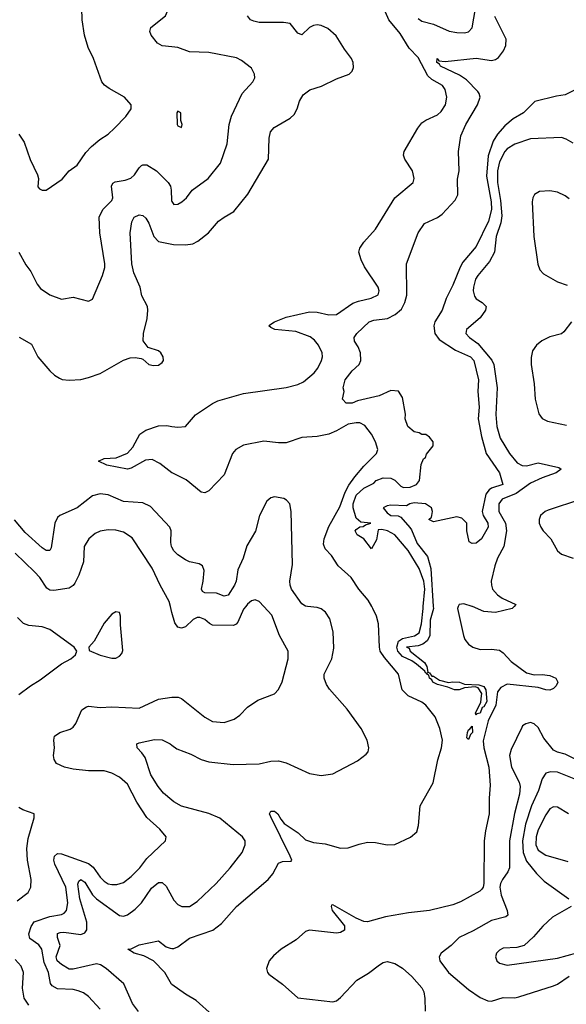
# Model space of a CAD drawing. Header units: inches. Extents: x 2001573 to 2220545, y 644482 to 846830.
# Tile 452 of 656: x 2099214 to 2102035, y 797946 to 803030. Entities that reach past the tile are written whole.
import ezdxf

# ---------------------------------------------------------------- set-up
doc = ezdxf.new("R2010")
doc.units = ezdxf.units.IN
doc.header["$MEASUREMENT"] = 0
for name, color, linetype in [('C0799', 7, 'Continuous'), ('C0890', 7, 'Continuous'), ('C1709', 7, 'Continuous'), ('C1800', 7, 'Continuous')]:
    doc.layers.add(name, color=color, linetype=linetype)

msp = doc.modelspace()

# ---------------------------------------------------------------- linework, layer by layer
at = {"layer": 'C0799', "color": 5, "elevation": 360}
msp.add_lwpolyline([(2099710, 799973.2), (2099690, 799961.2), (2099650, 799913.2), (2099598.8, 799821.2), (2099571.3, 799790), (2099572, 799772), (2099630, 799748.4), (2099690, 799733), (2099710, 799733.4), (2099730, 799742.8), (2099742, 799758), (2099747, 799773), (2099734.2, 799905.8), (2099734.5, 799950), (2099729, 799969)], close=True, dxfattribs=at)
at = {"layer": 'C0799', "color": 5}
for points, elevation in [([(2100000, 799969.6), (2099991.8, 800000)], 340), ([(2099210, 799545.3), (2099270, 799590.4), (2099319.5, 799620.5), (2099430, 799704.4), (2099477.2, 799730), (2099502, 799750), (2099508.7, 799770), (2099495.3, 799790), (2099370, 799880.5), (2099330, 799894.8), (2099261.1, 799901.1), (2099232.9, 799912.9), (2099203.3, 799943.3)], 360), ([(2099630, 797920.5), (2099570, 797986), (2099544, 798004), (2099515.9, 798015.9), (2099490, 798021.7), (2099410, 798026.1), (2099381, 798041), (2099372.6, 798052.6), (2099363.2, 798110), (2099340.7, 798160.7), (2099328.3, 798230), (2099313.4, 798253.4), (2099266.2, 798286.2), (2099260.4, 798310), (2099272.5, 798347.5), (2099289.2, 798370.8), (2099370, 798399.4), (2099430, 798410.1), (2099444, 798416), (2099456.1, 798430), (2099462.5, 798470), (2099452.2, 798550), (2099396, 798670), (2099390.8, 798690), (2099393, 798710), (2099410, 798724.6), (2099430, 798722.4), (2099570, 798673.6), (2099594.1, 798654.1), (2099630, 798602.6), (2099650, 798582.3), (2099670, 798568.6), (2099690, 798564), (2099714.9, 798565.1), (2099750, 798574.2), (2099790, 798605.2), (2099833.5, 798650), (2099870, 798698.5), (2099966, 798790), (2099969.3, 798810), (2099937, 798850), (2099870, 798909.6), (2099818.8, 798990), (2099770, 799082.6), (2099730, 799119.2), (2099690, 799138.8), (2099650.6, 799150.6), (2099570, 799150.6), (2099490, 799159.8), (2099446, 799170), (2099404.2, 799190), (2099391.3, 799210), (2099388.4, 799230), (2099393, 799270), (2099389.6, 799310), (2099394.5, 799330), (2099421.2, 799350), (2099473.7, 799366.3), (2099490, 799376.4), (2099504.4, 799395.6), (2099534.5, 799465.5), (2099558, 799482), (2099570, 799485.2), (2099630, 799478.8), (2099690, 799481.2), (2099830, 799475.8), (2099930, 799520.9), (2100000, 799531)], 340), ([(2100000, 799000.2), (2099956.4, 799036.4), (2099928.4, 799070), (2099890.7, 799130), (2099860.9, 799220.9), (2099845.1, 799245.1), (2099819.5, 799270), (2099819.3, 799290), (2099830, 799296.4), (2099910, 799313.1), (2099950, 799311.5), (2099990, 799291.3), (2100000, 799283.9)], 320), ([(2099200.4, 798479.6), (2099257.5, 798522.5), (2099272.2, 798550), (2099274, 798590), (2099253.7, 798690), (2099250.7, 798750), (2099257.5, 798802.5), (2099289.3, 798909.3), (2099289.3, 798929.3), (2099230, 798949.7), (2099210, 798961.3)], 360), ([(2099827.9, 797907.9), (2099795.7, 797950), (2099751.5, 798051.5), (2099660.7, 798130), (2099630.3, 798150.3), (2099610, 798154.6), (2099490, 798126.4), (2099470, 798127.9), (2099430, 798150.8), (2099407.1, 798170), (2099402.3, 798190), (2099422.3, 798250), (2099409.8, 798290.2), (2099408.9, 798311.1), (2099422.9, 798317.1), (2099442.1, 798317.9), (2099530, 798305.5), (2099550, 798313.9), (2099560.4, 798330), (2099560.3, 798370), (2099524.3, 798490), (2099514.2, 798565.8), (2099519.1, 798580.9), (2099530, 798589.4), (2099550, 798576.2), (2099590, 798510.7), (2099610, 798491.1), (2099730, 798404.2), (2099750, 798400.9), (2099770, 798407.8), (2099810, 798437.4), (2099842.4, 798470), (2099894.2, 798545.8), (2099930, 798574.6), (2099950, 798574), (2099970, 798556.5), (2100000, 798501.8)], 320), ([(2100000, 798048.5), (2099998, 798050), (2099963.9, 798110), (2099904.9, 798170), (2099855.6, 798195.6), (2099805.4, 798210), (2099772.3, 798230), (2099790, 798232.8), (2099830, 798253.5), (2099930, 798272.9), (2099970, 798243), (2099990, 798234.9), (2100000, 798234.6)], 280), ([(2099261.4, 797941.4), (2099237.8, 797977.8), (2099228.4, 798028.4), (2099233.6, 798110), (2099221.8, 798141.8), (2099190, 798177.7)], 360)]:
    msp.add_lwpolyline(points, dxfattribs=dict(at, elevation=elevation))
at = {"layer": 'C0890', "color": 5}
for points, elevation in [([(2099210, 802439.1), (2099237.3, 802397.3), (2099267.7, 802307.7), (2099306, 802230), (2099310.4, 802210), (2099307.9, 802167.9), (2099316.8, 802156.8), (2099330, 802150.7), (2099350, 802150.6), (2099433.9, 802206.1), (2099470, 802250.6), (2099510, 802278.8), (2099555.9, 802344.1), (2099584.1, 802375.9), (2099627.7, 802412.3), (2099670, 802439.3), (2099703.7, 802470), (2099761.2, 802530), (2099789.2, 802570), (2099789.2, 802590), (2099755.1, 802630), (2099675.2, 802675.2), (2099652.1, 802692.1), (2099637.6, 802710), (2099594.7, 802830), (2099566.8, 802886.8), (2099548.3, 802950), (2099535.8, 803030), (2099532.3, 803150)], 360), ([(2100000, 802889.9), (2099950, 802896.3), (2099925.1, 802910), (2099893, 802950), (2099886, 802970), (2099891.5, 802990), (2099966, 803050), (2100000, 803128)], 340), ([(2099210, 801830.3), (2099245, 801765), (2099271.5, 801730), (2099304.1, 801664.1), (2099321.5, 801641.5), (2099370, 801610.3), (2099430, 801587.2), (2099490, 801597.6), (2099570, 801577.6), (2099590, 801588), (2099641.3, 801710), (2099652.6, 801750), (2099653.7, 801770), (2099628.1, 801930), (2099625, 802010), (2099643.1, 802050), (2099690, 802096.3), (2099694.6, 802110), (2099687.4, 802170), (2099694.6, 802185.4), (2099707.3, 802192.7), (2099758.7, 802201.3), (2099787.5, 802212.5), (2099807.1, 802230), (2099830, 802264.9), (2099843.1, 802276.9), (2099850, 802281.5), (2099870, 802280.2), (2099919.6, 802250), (2099980.9, 802190), (2099992.8, 802170), (2099996.5, 802150), (2099996.7, 802096.7), (2100000, 802091.5)], 340), ([(2099210.9, 801390.9), (2099274.2, 801354.2), (2099308.2, 801290), (2099370, 801216.4), (2099393.9, 801193.9), (2099418.7, 801178.7), (2099432.9, 801172.9), (2099470, 801168.9), (2099530, 801173.1), (2099570, 801182.3), (2099630, 801203.6), (2099750, 801272.2), (2099783.4, 801283.4), (2099810, 801286), (2099840.5, 801280.5), (2099850, 801277.3), (2099880.7, 801250), (2099903.9, 801243.9), (2099930, 801246.9), (2099950, 801260.3), (2099955.5, 801270), (2099955.3, 801290), (2099943, 801310), (2099930, 801320.4), (2099877.6, 801337.6), (2099851.9, 801371.9), (2099853.3, 801410), (2099872.8, 801487.2), (2099875.4, 801530), (2099873.7, 801550), (2099845.1, 801605.1), (2099835.2, 801650), (2099803.7, 801723.7), (2099792.8, 801770), (2099784.9, 801930), (2099792.7, 801987.3), (2099804.6, 802010), (2099830, 802022.2), (2099850, 802018.8), (2099865.5, 802005.5), (2099880.1, 801980.1), (2099906.2, 801910), (2099930, 801884.9), (2100000, 801870.5)], 320), ([(2100000, 800690.4), (2099938, 800738), (2099898.4, 800758.4), (2099863.6, 800756.4), (2099790, 800714), (2099770, 800709.1), (2099664.5, 800730), (2099620.5, 800750), (2099650, 800764.2), (2099712.8, 800767.2), (2099770, 800791.6), (2099797.2, 800822.8), (2099834, 800890), (2099864.7, 800910), (2099930, 800933.5), (2099973.9, 800933.9), (2100000, 800930)], 280), ([(2100000, 800306.1), (2099997.9, 800310), (2099993.9, 800330), (2099996.2, 800390), (2099989, 800409), (2099890, 800515.6), (2099850, 800536.2), (2099750, 800542.8), (2099670, 800577.2), (2099630, 800582.1), (2099590, 800571.2), (2099511, 800509), (2099422, 800470), (2099410, 800460.4), (2099394.7, 800430), (2099376.6, 800303.4), (2099370, 800289.8), (2099350, 800289.8), (2099330, 800302.3), (2099242.1, 800382.1), (2099187.6, 800447.6)], 320), ([(2099991.8, 800000), (2099985, 800025), (2099938.5, 800110), (2099897.9, 800197.9), (2099793.8, 800353.8), (2099750, 800383.8), (2099710, 800394.6), (2099670, 800396.1), (2099630, 800389.8), (2099603.4, 800376.6), (2099571.6, 800350), (2099547.5, 800310), (2099542.6, 800230), (2099518.8, 800161.2), (2099499.1, 800120.9), (2099490, 800108.2), (2099470, 800094.2), (2099390, 800083.4), (2099370, 800084.1), (2099354.1, 800094.1), (2099317.4, 800150), (2099290, 800178.2), (2099190, 800274.6)], 340)]:
    msp.add_lwpolyline(points, dxfattribs=dict(at, elevation=elevation))
at = {"layer": 'C1709', "color": 5}
for points, elevation in [([(2100000, 799531), (2100010, 799532.4), (2100031.2, 799531.2), (2100050, 799524.2), (2100170, 799428.7), (2100210, 799406.3), (2100270, 799400.3), (2100321, 799419), (2100350, 799438.7), (2100390, 799479.6), (2100442.9, 799517.1), (2100530, 799548.2), (2100550, 799570.6), (2100568.7, 799611.3), (2100600.4, 799730), (2100599.1, 799770), (2100555.3, 799850), (2100514.6, 799954.6), (2100473.8, 800000)], 340), ([(2100381.2, 800000), (2100370, 799985.6), (2100340.1, 799919.9), (2100331.8, 799908.2), (2100317.6, 799902.4), (2100210, 799904), (2100192.9, 799912.9), (2100170, 799933.7), (2100143.3, 799943.3), (2100130, 799942.7), (2100110, 799933.1), (2100070, 799895.8), (2100050, 799888.9), (2100030, 799893.3), (2100014.8, 799914.8), (2100000, 799969.6)], 340), ([(2100000, 799283.9), (2100025.2, 799265.2), (2100096.8, 799236.8), (2100150, 799209.5), (2100190, 799197.6), (2100316.3, 799183.7), (2100450, 799188.1), (2100510, 799200.8), (2100550, 799202.2), (2100590, 799193.2), (2100710, 799138), (2100770, 799126.4), (2100830, 799136.5), (2100957.6, 799202.4), (2101002.7, 799237.3), (2101012, 799250), (2101015.6, 799270), (2101006.6, 799310), (2100976.4, 799370), (2100904.1, 799470), (2100812.5, 799572.5), (2100797.3, 799597.3), (2100785, 799630), (2100785.6, 799650), (2100824.4, 799730), (2100834.8, 799785.2), (2100832.5, 799870), (2100815.6, 799935.6), (2100792.7, 799970), (2100770, 799987.1), (2100750, 799994), (2100700.3, 800000)], 320), ([(2100000, 798234.6), (2100010, 798234.2), (2100030, 798242.9), (2100090, 798286.8), (2100211.4, 798328.6), (2100256.3, 798363.7), (2100332.7, 798450), (2100496.5, 798590), (2100521, 798619), (2100550, 798673.7), (2100570, 798682.3), (2100615.8, 798684.2), (2100618.5, 798690), (2100610.5, 798710), (2100510, 798913.7), (2100503.7, 798930), (2100510, 798943.6), (2100530, 798943.5), (2100547.1, 798930), (2100561.3, 798901.3), (2100579.1, 798879.1), (2100651.2, 798831.2), (2100690, 798795.5), (2100730, 798782), (2100790, 798774.9), (2100870, 798751.8), (2100910, 798754), (2100966.7, 798773.3), (2101010, 798782.3), (2101050, 798781.7), (2101110, 798769.4), (2101150, 798771.6), (2101230.9, 798809.1), (2101263.2, 798836.8), (2101271.8, 798868.2), (2101281.7, 798970), (2101347.8, 799090), (2101372.3, 799207.7), (2101391.7, 799270), (2101395.4, 799310), (2101382.8, 799370), (2101358.6, 799430), (2101310.6, 799490), (2101290, 799505.2), (2101219.4, 799539.4), (2101188.7, 799570), (2101169.7, 799650), (2101096.7, 799736.7), (2101075.3, 799770), (2101070.6, 799790), (2101065.3, 799910), (2101056.1, 799950), (2101037.5, 799990), (2101031.7, 800000)], 280), ([(2101477.6, 800000), (2101473.1, 799990), (2101504.4, 799850), (2101511.9, 799830), (2101530, 799806), (2101552.9, 799790), (2101590, 799777.9), (2101650, 799780.5), (2101690, 799774.8), (2101710, 799760.7), (2101750, 799716.6), (2101830, 799656.8), (2101870, 799647), (2101910.5, 799649.5), (2101950, 799643.3), (2101980.6, 799630), (2101991.6, 799608.4), (2101983.2, 799590), (2101970, 799576.1), (2101950, 799568.3), (2101930, 799569.2), (2101890, 799581.2), (2101730, 799599), (2101697.8, 799582.2), (2101680.4, 799559.6), (2101671.1, 799490), (2101632.1, 799410), (2101606.7, 799306.7), (2101608.8, 799270), (2101634.7, 799170), (2101642.1, 799077.9), (2101636.7, 799010), (2101637.1, 798930), (2101617.9, 798842.1), (2101611.8, 798790), (2101610.1, 798569.9), (2101606.8, 798550), (2101599.7, 798540.3), (2101588.3, 798530), (2101490, 798475.4), (2101450, 798458.6), (2101330, 798430.7), (2101221.4, 798418.5), (2101102, 798398), (2101010, 798371.9), (2100990, 798374), (2100949.9, 798389.9), (2100830, 798459.7), (2100823, 798457), (2100821.5, 798450), (2100827.5, 798430), (2100890.5, 798350.5), (2100890, 798328.9), (2100870, 798316.8), (2100850, 798313.6), (2100710, 798328.6), (2100690, 798321.9), (2100640.6, 798279.4), (2100563.1, 798230), (2100523.5, 798196.5), (2100501.3, 798170), (2100488.2, 798130), (2100492.7, 798110), (2100500.5, 798100.5), (2100570, 798050.2), (2100650, 797979.6), (2100830, 797959.2), (2100850, 797964.1), (2100870, 797981), (2100954.6, 798070), (2101014.2, 798105.8), (2101070.4, 798150), (2101090, 798161.8), (2101110, 798167), (2101150, 798156.8), (2101190, 798131.6), (2101238.4, 798090), (2101289.2, 798030), (2101299.7, 798010), (2101305.1, 797974.9), (2101306.4, 797910)], 280), ([(2101348.7, 800000), (2101349.3, 799990), (2101332.2, 799930), (2101331.5, 799848.5), (2101316.9, 799823.1), (2101293.9, 799806.1), (2101270, 799796.5), (2101211.3, 799790), (2101224.1, 799784.1), (2101228.7, 799770), (2101304.2, 799710), (2101316.1, 799690), (2101320.6, 799660.6), (2101330, 799657.6), (2101341, 799641), (2101350, 799639.6), (2101380.3, 799620.3), (2101427.3, 799607.3), (2101450, 799611.6), (2101484.7, 799610), (2101510, 799598.9), (2101584, 799596), (2101610, 799586.5), (2101619.4, 799570), (2101625.5, 799510), (2101610, 799482.5), (2101601.5, 799478.5), (2101590, 799449), (2101573.9, 799446.1), (2101570, 799439.3), (2101567, 799450), (2101594.6, 799505.4), (2101598, 799538), (2101598.7, 799550), (2101579.6, 799579.6), (2101565.3, 799585.3), (2101510, 799579.7), (2101482, 799570), (2101458, 799570), (2101424, 799584), (2101370, 799596.8), (2101345.8, 799610), (2101341.6, 799621.6), (2101329.8, 799630), (2101325.6, 799645.6), (2101316, 799650), (2101318, 799658), (2101310, 799654.5), (2101305.6, 799665.6), (2101262, 799702), (2101238.6, 799718.6), (2101190, 799742.4), (2101164.9, 799770), (2101160.5, 799790), (2101170, 799821.2), (2101190, 799834.4), (2101251.9, 799848.1), (2101276.4, 799863.6), (2101287.2, 799910), (2101296.2, 799990), (2101297.1, 800000)], 260), ([(2101765.6, 800000), (2101756.4, 799990), (2101670, 799968.5), (2101610, 799973.6), (2101550.5, 800000)], 280), ([(2102163.2, 799170), (2102030, 799236.6), (2101990, 799247), (2101970, 799258.4), (2101919.8, 799319.8), (2101890, 799374.7), (2101870, 799393.9), (2101850, 799400.6), (2101825.8, 799394.2), (2101810, 799384.2), (2101804.9, 799375.1), (2101750, 799262.3), (2101742.9, 799230), (2101752.8, 799170), (2101792.1, 799092.1), (2101797.2, 799070), (2101793.8, 799030), (2101768.7, 798931.3), (2101742.6, 798790), (2101742.6, 798650), (2101733.8, 798630), (2101705.4, 798590), (2101695.6, 798570), (2101692.5, 798550), (2101699.8, 798510), (2101729.6, 798430), (2101733.8, 798406.2), (2101723.2, 798396.8), (2101650, 798378.8), (2101555.3, 798324.7), (2101482.4, 798290), (2101441.3, 798250), (2101388.9, 798210), (2101378.3, 798190), (2101382.8, 798170), (2101427.8, 798110), (2101530, 798022.8), (2101590, 797980.2), (2101630, 797962.8), (2101650, 797961.2), (2101710, 797980.5), (2101770, 797979.5), (2101790, 797984.4), (2101970, 798041.2), (2101990.3, 798049.7), (2102050, 798090.6)], 320), ([(2102110, 799096.1), (2101990, 799144.7), (2101953.8, 799146.2), (2101930, 799138.5), (2101910.1, 799109.9), (2101891.6, 799050), (2101855.6, 798970), (2101824.1, 798875.9), (2101809.1, 798790), (2101811.8, 798730), (2101830, 798684.2), (2101881.4, 798621.4), (2101921.4, 798581.4), (2102048.3, 798490)], 340), ([(2100000, 798501.8), (2100010, 798483.6), (2100030, 798461.1), (2100050.1, 798450.1), (2100090, 798450.1), (2100130, 798476.6), (2100227.7, 798570), (2100300.5, 798650), (2100363, 798730), (2100378.2, 798770), (2100377.1, 798790), (2100364.4, 798810), (2100246.4, 798906.4), (2100190.7, 798930.7), (2100049.3, 798969.3), (2100010, 798991.9), (2100000, 799000.2)], 320), ([(2102047, 798930), (2101990, 798963.1), (2101970, 798964.8), (2101950, 798954.5), (2101930, 798924.7), (2101890, 798847.3), (2101879.3, 798810), (2101877.2, 798770), (2101890, 798741.6), (2101930, 798715.3), (2102043, 798683)], 360), ([(2102059.5, 798450), (2101964, 798396), (2101913.4, 798350), (2101865.3, 798294.7), (2101817.3, 798250), (2101780.7, 798239.3), (2101710, 798235.7), (2101690, 798225.4), (2101674.6, 798210), (2101670.3, 798190), (2101676.4, 798170), (2101690, 798157.6), (2101730, 798147.4), (2101990, 798184.5), (2102090, 798211.8)], 340), ([(2100209.4, 797889.4), (2100125, 797965), (2100070, 797997.4), (2100000, 798048.5)], 280)]:
    msp.add_lwpolyline(points, dxfattribs=dict(at, elevation=elevation))
at = {"layer": 'C1709', "color": 5, "elevation": 260}
msp.add_lwpolyline([(2101530, 799312.3), (2101521.1, 799321.1), (2101525, 799350), (2101530, 799363.8), (2101535.6, 799364.4), (2101550, 799382.8), (2101551, 799350), (2101541.1, 799338.9)], close=True, dxfattribs=at)
at = {"layer": 'C1800', "color": 5}
for points, elevation in [([(2101270, 803036.1), (2101290, 803023), (2101350, 803007.8), (2101430, 802971.5), (2101470, 802964), (2101510, 802963.1), (2101530, 802967.2), (2101550, 802987.7), (2101572.8, 803127.2)], 280), ([(2100000, 800930), (2100030, 800925.4), (2100069, 800930), (2100120.9, 800990), (2100210, 801049), (2100237.5, 801062.5), (2100370, 801100.7), (2100590.2, 801130.2), (2100650, 801146.8), (2100679, 801161), (2100733.7, 801206.3), (2100752.4, 801230), (2100772.1, 801270), (2100777.6, 801290), (2100775, 801310), (2100756.8, 801350), (2100736.2, 801376.2), (2100712.4, 801392.4), (2100639.4, 801419.4), (2100530.8, 801430.8), (2100510, 801440.5), (2100500.5, 801450), (2100504.7, 801455.3), (2100529.4, 801470), (2100590, 801493.9), (2100710, 801521.5), (2100750, 801519.6), (2100810, 801506), (2100850, 801508.6), (2100934.3, 801565.7), (2100962.7, 801577.3), (2101028.2, 801591.8), (2101063.6, 801610), (2101069.7, 801630), (2101063.5, 801650), (2100994.1, 801754.1), (2100975.8, 801790), (2100964.6, 801830), (2100969.8, 801850), (2100990, 801881.7), (2101051.1, 801948.9), (2101149.7, 802110), (2101245.2, 802190), (2101249.4, 802210), (2101241.6, 802250), (2101201.6, 802310), (2101195.1, 802330), (2101198, 802350), (2101268.7, 802470), (2101290, 802498.3), (2101310, 802512.4), (2101370, 802539.1), (2101390, 802556.5), (2101410.9, 802590), (2101418.9, 802630), (2101409.8, 802670), (2101397.1, 802690), (2101341, 802721), (2101320.1, 802740.1), (2101270, 802834.9), (2101224.2, 802884.2), (2101178.3, 802958.3), (2101119, 803030), (2101101.9, 803070)], 280), ([(2100000, 801870.5), (2100008.7, 801868.7), (2100070, 801867.8), (2100107.3, 801872.7), (2100134.1, 801885.9), (2100187.8, 801930), (2100240.5, 801990), (2100268.6, 802011.4), (2100319.8, 802040.2), (2100391.3, 802130), (2100498.3, 802310), (2100502, 802418), (2100508.8, 802451.2), (2100527.1, 802472.9), (2100610, 802521.7), (2100630, 802541.3), (2100645.7, 802570), (2100657.4, 802610), (2100676.9, 802643.1), (2100711.2, 802668.8), (2100772.1, 802687.9), (2100850, 802725.5), (2100915.3, 802750), (2100930, 802764.7), (2100936.2, 802783.8), (2100935.1, 802810), (2100927.3, 802830), (2100890, 802877.6), (2100847.1, 802947.2), (2100804.8, 802984.8), (2100770, 803000.4), (2100750, 803003.9), (2100730, 803000.9), (2100710, 802989.7), (2100670, 802951.8), (2100650, 802960.7), (2100609.2, 803010), (2100575.5, 803015.6), (2100450, 803016.5), (2100422, 803022), (2100405.1, 803030), (2100389.6, 803050)], 320), ([(2101297.1, 800000), (2101305.3, 800090), (2101299.3, 800130), (2101276.3, 800196.3), (2101219.7, 800290), (2101150, 800369.4), (2101112.7, 800390), (2101083.1, 800396.9), (2101064.5, 800395.5), (2101055.9, 800344.1), (2101030, 800298), (2100989.6, 800349.7), (2100955.3, 800370), (2100946, 800390), (2100950, 800398), (2100970, 800412), (2100987.3, 800412.7), (2100998, 800422), (2101026, 800430), (2100975.1, 800435.1), (2100950, 800456.9), (2100934.4, 800510), (2100935.1, 800530), (2100950, 800575.5), (2100990, 800611.5), (2101042.4, 800637.6), (2101054, 800650), (2101090, 800664.9), (2101130, 800662.4), (2101150, 800651.8), (2101181, 800621), (2101195.3, 800615.3), (2101230, 800616.1), (2101262.6, 800630), (2101278, 800650), (2101286, 800734), (2101298, 800762), (2101308, 800770), (2101314, 800786), (2101348.7, 800830), (2101348.7, 800850), (2101330, 800874), (2101310, 800888), (2101290, 800888), (2101276.4, 800896.4), (2101250, 800902), (2101218, 800930), (2101204, 800970), (2101206, 800994), (2101190, 801079.3), (2101170, 801111.8), (2101130, 801115.6), (2101070, 801087.8), (2100958, 801062), (2100929.8, 801049.8), (2100899, 801050), (2100879.3, 801070), (2100889, 801110), (2100882.7, 801130), (2100894.5, 801170), (2100930, 801216.4), (2100965.6, 801250), (2100975.4, 801270), (2100973.5, 801310), (2100960.9, 801340.9), (2100941.5, 801370), (2100939.7, 801390), (2100953.7, 801410), (2101016.9, 801470), (2101041.7, 801478.4), (2101112.2, 801487.8), (2101151.6, 801508.4), (2101184.2, 801535.8), (2101202.3, 801570), (2101211.6, 801608.4), (2101209.8, 801770), (2101271.1, 801930), (2101302.9, 801977.1), (2101370.6, 802009.4), (2101393.7, 802026.3), (2101461.8, 802098.2), (2101474.6, 802125.4), (2101473, 802207), (2101482.9, 802250), (2101479.5, 802350), (2101491.4, 802430), (2101516.8, 802490), (2101577.5, 802590), (2101590.6, 802630.6), (2101586.3, 802650), (2101579.2, 802659.2), (2101520.3, 802720.3), (2101483.6, 802743.6), (2101385.7, 802790), (2101380.5, 802800.5), (2101367.7, 802810), (2101369, 802830), (2101378, 802818), (2101410, 802814.7), (2101570, 802831.9), (2101650, 802819), (2101670, 802824.2), (2101684.5, 802835.5), (2101711.4, 802870), (2101723.1, 802896.9), (2101725.6, 802930), (2101667.2, 803047.2)], 260), ([(2100000, 802091.5), (2100010, 802075.8), (2100030, 802077.4), (2100051.5, 802090), (2100074.3, 802110), (2100104.7, 802150), (2100186.9, 802210), (2100250.5, 802289.5), (2100284.8, 802390), (2100294.7, 802490), (2100307.6, 802532.4), (2100362.4, 802650), (2100417, 802710), (2100427, 802730), (2100426.6, 802750), (2100410, 802779.3), (2100359.1, 802819.1), (2100333.4, 802833.4), (2100190, 802860.4), (2100090, 802864.8), (2100030, 802886), (2100000, 802889.9)], 340), ([(2102127.4, 802692.6), (2102030, 802642), (2101984.3, 802635.7), (2101872.5, 802607.5), (2101814, 802550), (2101761.3, 802518.7), (2101717.3, 802482.7), (2101680.9, 802439.1), (2101657.6, 802402.4), (2101632.6, 802327.4), (2101622.6, 802222.6), (2101646.9, 802090), (2101649.3, 802050), (2101634.2, 801990), (2101570, 801859.8), (2101501.9, 801778.1), (2101487.3, 801752.7), (2101450, 801658.7), (2101414.7, 801590), (2101394.6, 801530), (2101356.5, 801470), (2101351.9, 801450), (2101357.5, 801410), (2101379.7, 801379.7), (2101463.9, 801323.9), (2101540.9, 801290), (2101558.6, 801270), (2101581.5, 801170), (2101578, 801110), (2101585.8, 801030), (2101580.9, 800970), (2101597.2, 800877.2), (2101622, 800790), (2101690, 800690.4), (2101708, 800630), (2101650, 800610.9), (2101637, 800603), (2101619.1, 800580.9), (2101601.3, 800490), (2101605.5, 800470), (2101630.2, 800430), (2101632.1, 800410), (2101597.1, 800350), (2101570, 800327), (2101550, 800325.2), (2101534, 800334), (2101522, 800390), (2101522, 800430), (2101496.2, 800456.2), (2101470, 800463.7), (2101350, 800438), (2101326, 800450), (2101339, 800461), (2101342, 800470), (2101344, 800490), (2101339, 800510), (2101308, 800530), (2101250, 800534.8), (2101227.3, 800530), (2101210, 800519.6), (2101130, 800523.1), (2101110, 800520.4), (2101090.4, 800510), (2101110, 800483.6), (2101129.5, 800469.5), (2101167.5, 800467.5), (2101180.9, 800460.9), (2101227.8, 800407.8), (2101236.5, 800396.5), (2101265.4, 800325.4), (2101318.7, 800258.7), (2101336, 800196), (2101348.7, 800000)], 260), ([(2102070, 802393.1), (2102034.1, 802414.1), (2102010, 802422.3), (2101850, 802415.8), (2101770, 802387.9), (2101730, 802363.2), (2101718.7, 802350), (2101690, 802295.8), (2101679.5, 802250), (2101679.9, 802190), (2101696, 802096), (2101702.6, 802017.4), (2101697.8, 801982.2), (2101673.5, 801910), (2101664.1, 801830), (2101639, 801781), (2101578.9, 801710), (2101567.3, 801690), (2101555.4, 801650), (2101555, 801630), (2101561.9, 801601.9), (2101570, 801589.2), (2101600.3, 801570), (2101620.9, 801550), (2101617.6, 801530), (2101590.2, 801490), (2101520.2, 801430), (2101516.9, 801410), (2101535.8, 801390), (2101578.5, 801358.5), (2101651.3, 801271.3), (2101660.9, 801250), (2101678.7, 801130), (2101670.8, 800990.8), (2101676.1, 800930), (2101694.6, 800870), (2101742.4, 800790), (2101781.7, 800741.7), (2101807.6, 800727.6), (2101830, 800726.2), (2101890, 800741.9), (2101997.4, 800717.4), (2102008, 800710), (2101983.1, 800690), (2101910, 800664.6), (2101850, 800637.4), (2101776.5, 800583.5), (2101705, 800555), (2101686.8, 800530), (2101687.4, 800490), (2101720.7, 800430), (2101727.4, 800390), (2101712.9, 800310), (2101679.5, 800250), (2101666.3, 800210), (2101648, 800130), (2101648.4, 800110), (2101654.6, 800090), (2101679.8, 800059.8), (2101703.5, 800043.5), (2101774.9, 800010), (2101765.6, 800000)], 280), ([(2102050, 802104.8), (2102030, 802120.3), (2101990, 802139.8), (2101950, 802147.3), (2101896.7, 802143.3), (2101871.7, 802128.3), (2101862.3, 802110), (2101859, 802090), (2101866.8, 801910), (2101888.7, 801768.7), (2101899.4, 801739.4), (2101918.2, 801718.2), (2101990, 801676.1), (2102039.5, 801659.5)], 320), ([(2102061.3, 801470), (2102022.2, 801417.8), (2102010, 801409), (2101950, 801391.9), (2101908.7, 801371.3), (2101881.5, 801350), (2101860.3, 801319.7), (2101853.4, 801286.6), (2101853.2, 801250), (2101870.1, 801150.1), (2101874, 801070), (2101894.2, 800994.2), (2101911.4, 800971.4), (2101937.5, 800957.5), (2102037.1, 800937.1)], 320), ([(2101031.7, 800000), (2101012.6, 800032.6), (2100963.6, 800090), (2100924.3, 800150), (2100858.5, 800210), (2100824.2, 800264.2), (2100790, 800297.6), (2100781.8, 800321.8), (2100785.7, 800350), (2100810, 800413), (2100866.1, 800513.9), (2100893.9, 800590), (2100913.2, 800626.8), (2100943.3, 800670), (2100990, 800724.8), (2101056, 800790), (2101062.3, 800810), (2101050.5, 800850), (2101030, 800889.8), (2100995, 800935), (2100970, 800948), (2100950, 800949.1), (2100910, 800940.9), (2100850, 800906.6), (2100809.7, 800890.3), (2100750, 800878.7), (2100670, 800873.6), (2100590, 800845.5), (2100550, 800844.4), (2100473.9, 800853.9), (2100370, 800833), (2100330, 800811.4), (2100312.5, 800790), (2100270, 800679.3), (2100190, 800597.3), (2100170, 800586.2), (2100150, 800589.8), (2100074, 800654), (2100000.5, 800690), (2100000, 800690.4)], 280), ([(2100700.3, 800000), (2100690, 800001.2), (2100670, 800014.2), (2100616.8, 800090), (2100609.4, 800109.4), (2100608, 800130), (2100622.6, 800217.4), (2100615, 800490), (2100608, 800530), (2100591.8, 800550), (2100577, 800557), (2100530, 800565.7), (2100510, 800562), (2100490, 800544.5), (2100451.8, 800470), (2100431.7, 800388.3), (2100386.4, 800313.6), (2100366.8, 800250), (2100340.7, 800190), (2100331.1, 800130), (2100323.1, 800110), (2100290, 800058.7), (2100270, 800052.8), (2100230, 800069.2), (2100169.9, 800069.9), (2100158.2, 800078.2), (2100152.2, 800090), (2100161.5, 800130), (2100166.4, 800186.4), (2100156.8, 800210), (2100139.9, 800219.9), (2100090, 800231.4), (2100070, 800241), (2100030, 800267.5), (2100010, 800287.9), (2100000, 800306.1)], 320), ([(2102107.9, 800552.1), (2101942.3, 800497.7), (2101925.3, 800490), (2101902.6, 800470), (2101894.5, 800450), (2101895.4, 800430), (2101903.2, 800410), (2101916.1, 800390), (2101955.5, 800350), (2101990, 800287.2), (2102010.6, 800270), (2102070.2, 800250.2)], 320), ([(2100473.8, 800000), (2100450, 800026.6), (2100430, 800035.1), (2100410, 800029.6), (2100390, 800011.3), (2100381.2, 800000)], 340), ([(2101550.5, 800000), (2101550, 800000.2), (2101506.7, 800013.3), (2101482, 800010), (2101477.6, 800000)], 280)]:
    msp.add_lwpolyline(points, dxfattribs=dict(at, elevation=elevation))
at = {"layer": 'C1800', "color": 5, "elevation": 360}
msp.add_lwpolyline([(2100030, 802558), (2100024.7, 802550), (2100026, 802490), (2100030, 802482), (2100050, 802474), (2100053.2, 802490), (2100046, 802510), (2100046, 802550)], close=True, dxfattribs=at)

doc.saveas('drawing.dxf')
